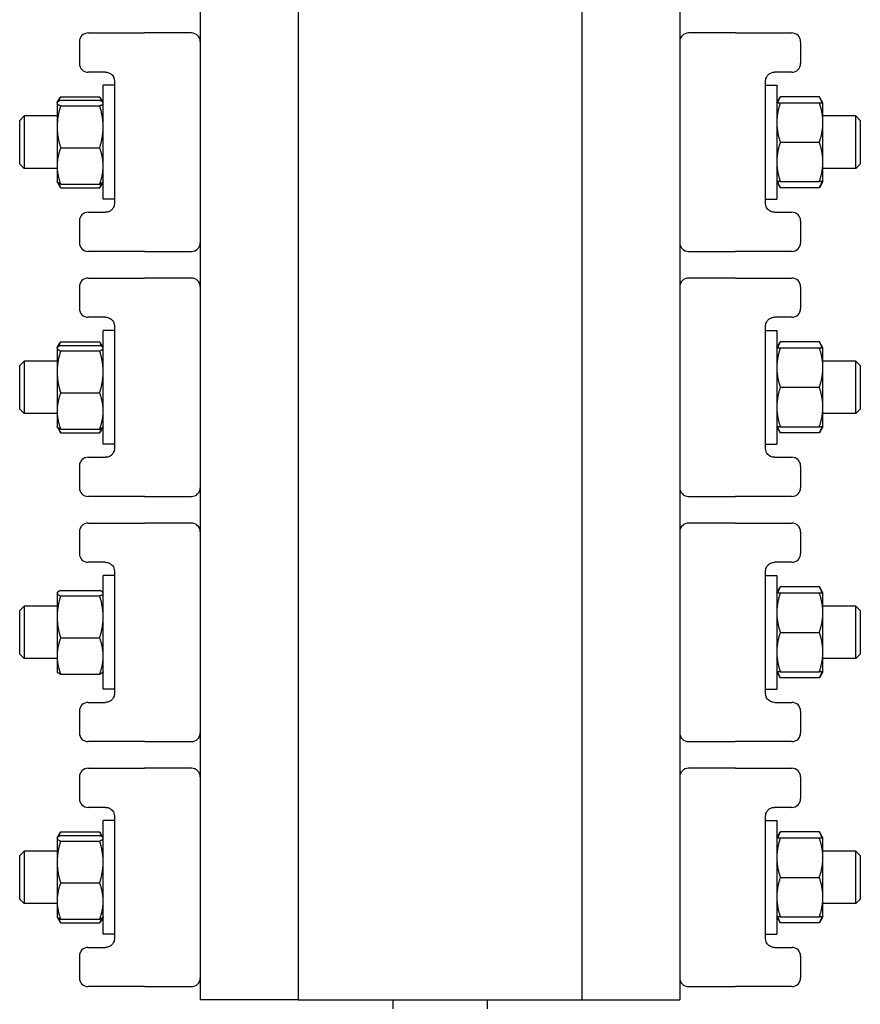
# Model space of a CAD drawing. Header units: inches. Extents: x 18 to 846, y -44 to 561.
# Tile 266 of 642: x 303.8 to 309.8, y 223.61 to 230.64. Entities that reach past the tile are written whole.
import ezdxf

# ---------------------------------------------------------------- set-up
doc = ezdxf.new("R2010")
doc.units = ezdxf.units.IN
doc.header["$LTSCALE"] = 24
doc.header["$MEASUREMENT"] = 0
doc.layers.add('Visible (ANSI)', color=7, linetype='Continuous', lineweight=30)

msp = doc.modelspace()

# ---------------------------------------------------------------- linework, layer by layer
at = {"layer": 'Visible (ANSI)'}
for p, q in [((305.09113, 237.644), (305.09113, 223.644)), ((305.79113, 237.644), (305.79113, 223.644)), ((307.81413, 237.644), (307.81413, 223.644)), ((308.51413, 237.644), (308.51413, 223.644)), ((304.22863, 230.4865), (304.22863, 230.3315)), ((304.29113, 230.549), (304.63838, 230.549)), ((304.63838, 230.549), (304.69386, 230.549)), ((305.02863, 230.549), (304.69386, 230.549)), ((308.91139, 230.549), (308.57663, 230.549)), ((308.91139, 230.549), (308.96687, 230.549)), ((308.96687, 230.549), (309.31413, 230.549)), ((309.37663, 230.4865), (309.37663, 230.3315)), ((304.41613, 230.269), (304.29113, 230.269)), ((304.47863, 230.2065), (304.47863, 229.3315)), ((309.12663, 229.3315), (309.12663, 230.2065)), ((309.31413, 230.269), (309.18913, 230.269)), ((304.39863, 229.3625), (304.39863, 230.1755)), ((304.47863, 230.1755), (304.39863, 230.1755)), ((309.12663, 230.1755), (309.20663, 230.1755)), ((309.20663, 230.1755), (309.20663, 229.3625)), ((304.07085, 230.05261), (304.09186, 230.08902)), ((304.09477, 230.09392), (304.37348, 230.09392)), ((304.09477, 230.0682), (304.37348, 230.0682)), ((304.39741, 230.05261), (304.37639, 230.08902)), ((309.20663, 230.0505), (309.23177, 230.09405)), ((309.51048, 230.09405), (309.23177, 230.09405)), ((309.53563, 230.0505), (309.51048, 230.09405)), ((304.06963, 230.0505), (304.07085, 230.05261)), ((304.06963, 230.0505), (304.06963, 230.04841)), ((304.06963, 230.04841), (304.06963, 229.87901)), ((304.09477, 230.02861), (304.37348, 230.02861)), ((304.39863, 230.0505), (304.39741, 230.05261)), ((309.23177, 230.0505), (309.51048, 230.0505)), ((309.53563, 229.90975), (309.53563, 230.0505)), ((303.80263, 229.92525), (303.83388, 229.9565)), ((303.80263, 229.61275), (303.80263, 229.92525)), ((303.83388, 229.9565), (303.83388, 229.5815)), ((304.06963, 229.9565), (303.83388, 229.9565)), ((309.77138, 229.9565), (309.53563, 229.9565)), ((309.77138, 229.5815), (309.77138, 229.9565)), ((309.80263, 229.92525), (309.77138, 229.9565)), ((309.80263, 229.92525), (309.80263, 229.61275)), ((304.06963, 229.87901), (304.06963, 229.59961)), ((309.53563, 229.62825), (309.53563, 229.90975)), ((304.09477, 229.72941), (304.37348, 229.72941)), ((309.23177, 229.769), (309.51048, 229.769)), ((303.80263, 229.61275), (303.83388, 229.5815)), ((304.06963, 229.5815), (303.83388, 229.5815)), ((304.06963, 229.59961), (304.06963, 229.4875)), ((309.53563, 229.4875), (309.53563, 229.62825)), ((309.77138, 229.5815), (309.53563, 229.5815)), ((309.80263, 229.61275), (309.77138, 229.5815)), ((304.06963, 229.4875), (304.07085, 229.48539)), ((304.07085, 229.48539), (304.09186, 229.44898)), ((304.09477, 229.4698), (304.37348, 229.4698)), ((304.09477, 229.44408), (304.37348, 229.44408)), ((304.39741, 229.48539), (304.37639, 229.44898)), ((304.39863, 229.4875), (304.39741, 229.48539)), ((309.20663, 229.4875), (309.23177, 229.44395)), ((309.23177, 229.4875), (309.51048, 229.4875)), ((309.51048, 229.44395), (309.23177, 229.44395)), ((309.53563, 229.4875), (309.51048, 229.44395)), ((304.47863, 229.3625), (304.39863, 229.3625)), ((309.12663, 229.3625), (309.20663, 229.3625)), ((304.29113, 229.269), (304.41613, 229.269)), ((309.18913, 229.269), (309.31413, 229.269)), ((304.22863, 229.2065), (304.22863, 229.0515)), ((309.37663, 229.2065), (309.37663, 229.0515)), ((304.63838, 228.989), (304.29113, 228.989)), ((304.69386, 228.989), (304.63838, 228.989)), ((304.69386, 228.989), (305.02863, 228.989)), ((308.57663, 228.989), (308.91139, 228.989)), ((308.96687, 228.989), (308.91139, 228.989)), ((309.31413, 228.989), (308.96687, 228.989)), ((304.29113, 228.799), (304.63838, 228.799)), ((304.63838, 228.799), (304.69386, 228.799)), ((305.02863, 228.799), (304.69386, 228.799)), ((308.91139, 228.799), (308.57663, 228.799)), ((308.91139, 228.799), (308.96687, 228.799)), ((308.96687, 228.799), (309.31413, 228.799)), ((304.22863, 228.7365), (304.22863, 228.5815)), ((309.37663, 228.7365), (309.37663, 228.5815)), ((304.41613, 228.519), (304.29113, 228.519)), ((309.31413, 228.519), (309.18913, 228.519)), ((304.47863, 228.4565), (304.47863, 227.5815)), ((309.12663, 227.5815), (309.12663, 228.4565)), ((304.39863, 227.6125), (304.39863, 228.4255)), ((304.47863, 228.4255), (304.39863, 228.4255)), ((309.12663, 228.4255), (309.20663, 228.4255)), ((309.20663, 228.4255), (309.20663, 227.6125)), ((304.07085, 228.30261), (304.09186, 228.33902)), ((304.09477, 228.34392), (304.37348, 228.34392)), ((304.09477, 228.3182), (304.37348, 228.3182)), ((304.39741, 228.30261), (304.37639, 228.33902)), ((309.20663, 228.3005), (309.23177, 228.34405)), ((309.51048, 228.34405), (309.23177, 228.34405)), ((309.53563, 228.3005), (309.51048, 228.34405)), ((304.06963, 228.3005), (304.07085, 228.30261)), ((304.06963, 228.3005), (304.06963, 228.29841)), ((304.06963, 228.29841), (304.06963, 228.12901)), ((304.09477, 228.27861), (304.37348, 228.27861)), ((304.39863, 228.3005), (304.39741, 228.30261)), ((309.23177, 228.3005), (309.51048, 228.3005)), ((309.53563, 228.15975), (309.53563, 228.3005)), ((303.80263, 228.17525), (303.83388, 228.2065)), ((303.80263, 227.86275), (303.80263, 228.17525)), ((303.83388, 228.2065), (303.83388, 227.8315)), ((304.06963, 228.2065), (303.83388, 228.2065)), ((309.77138, 228.2065), (309.53563, 228.2065)), ((309.77138, 227.8315), (309.77138, 228.2065)), ((309.80263, 228.17525), (309.77138, 228.2065)), ((309.80263, 228.17525), (309.80263, 227.86275)), ((304.06963, 228.12901), (304.06963, 227.84961)), ((309.53563, 227.87825), (309.53563, 228.15975)), ((304.09477, 227.97941), (304.37348, 227.97941)), ((309.23177, 228.019), (309.51048, 228.019)), ((303.80263, 227.86275), (303.83388, 227.8315)), ((304.06963, 227.8315), (303.83388, 227.8315)), ((304.06963, 227.84961), (304.06963, 227.7375)), ((309.53563, 227.7375), (309.53563, 227.87825)), ((309.77138, 227.8315), (309.53563, 227.8315)), ((309.80263, 227.86275), (309.77138, 227.8315)), ((304.06963, 227.7375), (304.07085, 227.73539)), ((304.07085, 227.73539), (304.09186, 227.69898)), ((304.09477, 227.7198), (304.37348, 227.7198)), ((304.09477, 227.69408), (304.37348, 227.69408)), ((304.39741, 227.73539), (304.37639, 227.69898)), ((304.39863, 227.7375), (304.39741, 227.73539)), ((309.20663, 227.7375), (309.23177, 227.69395)), ((309.23177, 227.7375), (309.51048, 227.7375)), ((309.51048, 227.69395), (309.23177, 227.69395)), ((309.53563, 227.7375), (309.51048, 227.69395)), ((304.47863, 227.6125), (304.39863, 227.6125)), ((309.12663, 227.6125), (309.20663, 227.6125)), ((304.29113, 227.519), (304.41613, 227.519)), ((309.18913, 227.519), (309.31413, 227.519)), ((304.22863, 227.4565), (304.22863, 227.3015)), ((309.37663, 227.4565), (309.37663, 227.3015)), ((304.63838, 227.239), (304.29113, 227.239)), ((304.69386, 227.239), (304.63838, 227.239)), ((304.69386, 227.239), (305.02863, 227.239)), ((308.57663, 227.239), (308.91139, 227.239)), ((308.96687, 227.239), (308.91139, 227.239)), ((309.31413, 227.239), (308.96687, 227.239)), ((304.29113, 227.049), (304.63838, 227.049)), ((304.63838, 227.049), (304.69386, 227.049)), ((305.02863, 227.049), (304.69386, 227.049)), ((308.91139, 227.049), (308.57663, 227.049)), ((308.91139, 227.049), (308.96687, 227.049)), ((308.96687, 227.049), (309.31413, 227.049)), ((304.22863, 226.9865), (304.22863, 226.8315)), ((309.37663, 226.9865), (309.37663, 226.8315)), ((304.41613, 226.769), (304.29113, 226.769)), ((309.31413, 226.769), (309.18913, 226.769)), ((304.47863, 226.7065), (304.47863, 225.8315)), ((309.12663, 225.8315), (309.12663, 226.7065)), ((304.39863, 225.8625), (304.39863, 226.6755)), ((304.47863, 226.6755), (304.39863, 226.6755)), ((309.12663, 226.6755), (309.20663, 226.6755)), ((309.20663, 226.6755), (309.20663, 225.8625)), ((304.06963, 226.5505), (304.07085, 226.55261)), ((304.06963, 226.5505), (304.06963, 226.54841)), ((304.06963, 226.54841), (304.06963, 226.37901)), ((304.09477, 226.5682), (304.37348, 226.5682)), ((304.39863, 226.5505), (304.39741, 226.55261)), ((309.20663, 226.5505), (309.23177, 226.59405)), ((309.51048, 226.59405), (309.23177, 226.59405)), ((309.23177, 226.5505), (309.51048, 226.5505)), ((309.53563, 226.5505), (309.51048, 226.59405)), ((309.53563, 226.40975), (309.53563, 226.5505)), ((304.09477, 226.52861), (304.37348, 226.52861)), ((303.80263, 226.42525), (303.83388, 226.4565)), ((303.80263, 226.11275), (303.80263, 226.42525)), ((303.83388, 226.4565), (303.83388, 226.0815)), ((304.06963, 226.4565), (303.83388, 226.4565)), ((309.77138, 226.4565), (309.53563, 226.4565)), ((309.53563, 226.12825), (309.53563, 226.40975)), ((309.77138, 226.0815), (309.77138, 226.4565)), ((309.80263, 226.42525), (309.77138, 226.4565)), ((309.80263, 226.42525), (309.80263, 226.11275)), ((304.06963, 226.37901), (304.06963, 226.09961)), ((309.23177, 226.269), (309.51048, 226.269)), ((304.09477, 226.22941), (304.37348, 226.22941)), ((309.53563, 225.9875), (309.53563, 226.12825)), ((303.80263, 226.11275), (303.83388, 226.0815)), ((304.06963, 226.0815), (303.83388, 226.0815)), ((304.06963, 226.09961), (304.06963, 225.9875)), ((309.77138, 226.0815), (309.53563, 226.0815)), ((309.80263, 226.11275), (309.77138, 226.0815)), ((304.06963, 225.9875), (304.07085, 225.98539)), ((304.39863, 225.9875), (304.39741, 225.98539)), ((309.20663, 225.9875), (309.23177, 225.94395)), ((309.23177, 225.9875), (309.51048, 225.9875)), ((309.53563, 225.9875), (309.51048, 225.94395)), ((304.09477, 225.9698), (304.37348, 225.9698)), ((309.51048, 225.94395), (309.23177, 225.94395)), ((304.47863, 225.8625), (304.39863, 225.8625)), ((309.12663, 225.8625), (309.20663, 225.8625)), ((304.22863, 225.7065), (304.22863, 225.5515)), ((304.29113, 225.769), (304.41613, 225.769)), ((309.18913, 225.769), (309.31413, 225.769)), ((309.37663, 225.7065), (309.37663, 225.5515)), ((304.63838, 225.489), (304.29113, 225.489)), ((304.69386, 225.489), (304.63838, 225.489)), ((304.69386, 225.489), (305.02863, 225.489)), ((308.57663, 225.489), (308.91139, 225.489)), ((308.96687, 225.489), (308.91139, 225.489)), ((309.31413, 225.489), (308.96687, 225.489)), ((304.29113, 225.299), (304.63838, 225.299)), ((304.63838, 225.299), (304.69386, 225.299)), ((305.02863, 225.299), (304.69386, 225.299)), ((308.91139, 225.299), (308.57663, 225.299)), ((308.91139, 225.299), (308.96687, 225.299)), ((308.96687, 225.299), (309.31413, 225.299)), ((304.22863, 225.2365), (304.22863, 225.0815)), ((309.37663, 225.2365), (309.37663, 225.0815)), ((304.41613, 225.019), (304.29113, 225.019)), ((309.31413, 225.019), (309.18913, 225.019)), ((304.47863, 224.9565), (304.47863, 224.0815)), ((309.12663, 224.0815), (309.12663, 224.9565)), ((304.39863, 224.1125), (304.39863, 224.9255)), ((304.47863, 224.9255), (304.39863, 224.9255)), ((309.12663, 224.9255), (309.20663, 224.9255)), ((309.20663, 224.9255), (309.20663, 224.1125)), ((304.06963, 224.8005), (304.07085, 224.80261)), ((304.06963, 224.8005), (304.06963, 224.79841)), ((304.06963, 224.79841), (304.06963, 224.62901)), ((304.07085, 224.80261), (304.09186, 224.83902)), ((304.09477, 224.84392), (304.37348, 224.84392)), ((304.09477, 224.8182), (304.37348, 224.8182)), ((304.39741, 224.80261), (304.37639, 224.83902)), ((304.39863, 224.8005), (304.39741, 224.80261)), ((309.20663, 224.8005), (309.23177, 224.84405)), ((309.51048, 224.84405), (309.23177, 224.84405)), ((309.23177, 224.8005), (309.51048, 224.8005)), ((309.53563, 224.8005), (309.51048, 224.84405)), ((309.53563, 224.65975), (309.53563, 224.8005)), ((304.09477, 224.77861), (304.37348, 224.77861)), ((303.80263, 224.67525), (303.83388, 224.7065)), ((303.80263, 224.36275), (303.80263, 224.67525)), ((303.83388, 224.7065), (303.83388, 224.3315)), ((304.06963, 224.7065), (303.83388, 224.7065)), ((309.77138, 224.7065), (309.53563, 224.7065)), ((309.53563, 224.37825), (309.53563, 224.65975)), ((309.77138, 224.3315), (309.77138, 224.7065)), ((309.80263, 224.67525), (309.77138, 224.7065)), ((309.80263, 224.67525), (309.80263, 224.36275)), ((304.06963, 224.62901), (304.06963, 224.34961)), ((309.23177, 224.519), (309.51048, 224.519)), ((304.09477, 224.47941), (304.37348, 224.47941)), ((309.53563, 224.2375), (309.53563, 224.37825)), ((303.80263, 224.36275), (303.83388, 224.3315)), ((304.06963, 224.3315), (303.83388, 224.3315)), ((304.06963, 224.34961), (304.06963, 224.2375)), ((309.77138, 224.3315), (309.53563, 224.3315)), ((309.80263, 224.36275), (309.77138, 224.3315)), ((304.06963, 224.2375), (304.07085, 224.23539)), ((304.07085, 224.23539), (304.09186, 224.19898)), ((304.39741, 224.23539), (304.37639, 224.19898)), ((304.39863, 224.2375), (304.39741, 224.23539)), ((309.20663, 224.2375), (309.23177, 224.19395)), ((309.23177, 224.2375), (309.51048, 224.2375)), ((309.53563, 224.2375), (309.51048, 224.19395)), ((304.09477, 224.2198), (304.37348, 224.2198)), ((304.09477, 224.19408), (304.37348, 224.19408)), ((309.51048, 224.19395), (309.23177, 224.19395)), ((304.47863, 224.1125), (304.39863, 224.1125)), ((309.12663, 224.1125), (309.20663, 224.1125)), ((304.29113, 224.019), (304.41613, 224.019)), ((309.18913, 224.019), (309.31413, 224.019)), ((304.22863, 223.9565), (304.22863, 223.8015)), ((309.37663, 223.9565), (309.37663, 223.8015)), ((304.63838, 223.739), (304.29113, 223.739)), ((304.69386, 223.739), (304.63838, 223.739)), ((304.69386, 223.739), (305.02863, 223.739)), ((308.57663, 223.739), (308.91139, 223.739)), ((308.96687, 223.739), (308.91139, 223.739)), ((309.31413, 223.739), (308.96687, 223.739)), ((305.79113, 223.644), (305.09113, 223.644)), ((305.79113, 223.644), (307.81413, 223.644)), ((306.46676, 223.644), (306.46513, 223.5815)), ((307.13849, 223.644), (307.14013, 223.5815)), ((307.81413, 223.644), (308.51413, 223.644))]:
    msp.add_line(p, q, dxfattribs=at)
for centre, start, end in [((304.29113, 230.4865), 90, 180), ((305.02863, 230.4865), 0, 90), ((308.57663, 230.4865), 90, 180), ((309.31413, 230.4865), 0, 90), ((304.29113, 230.3315), 180, 270), ((309.31413, 230.3315), 270, 0), ((304.29113, 229.2065), 90, 180), ((309.31413, 229.2065), 0, 90), ((304.29113, 229.0515), 180, 270), ((305.02863, 229.0515), 270, 0), ((308.57663, 229.0515), 180, 270), ((309.31413, 229.0515), 270, 0), ((304.29113, 228.7365), 90, 180), ((305.02863, 228.7365), 0, 90), ((308.57663, 228.7365), 90, 180), ((309.31413, 228.7365), 0, 90), ((304.29113, 228.5815), 180, 270), ((309.31413, 228.5815), 270, 0), ((304.29113, 227.4565), 90, 180), ((309.31413, 227.4565), 0, 90), ((304.29113, 227.3015), 180, 270), ((305.02863, 227.3015), 270, 0), ((308.57663, 227.3015), 180, 270), ((309.31413, 227.3015), 270, 0), ((304.29113, 226.9865), 90, 180), ((305.02863, 226.9865), 0, 90), ((308.57663, 226.9865), 90, 180), ((309.31413, 226.9865), 0, 90), ((304.29113, 226.8315), 180, 270), ((309.31413, 226.8315), 270, 0), ((304.29113, 225.7065), 90, 180), ((309.31413, 225.7065), 0, 90), ((304.29113, 225.5515), 180, 270), ((305.02863, 225.5515), 270, 0), ((308.57663, 225.5515), 180, 270), ((309.31413, 225.5515), 270, 0), ((304.29113, 225.2365), 90, 180), ((305.02863, 225.2365), 0, 90), ((308.57663, 225.2365), 90, 180), ((309.31413, 225.2365), 0, 90), ((304.29113, 225.0815), 180, 270), ((309.31413, 225.0815), 270, 0), ((304.29113, 223.9565), 90, 180), ((309.31413, 223.9565), 0, 90), ((304.29113, 223.8015), 180, 270), ((305.02863, 223.8015), 270, 0), ((308.57663, 223.8015), 180, 270), ((309.31413, 223.8015), 270, 0)]:
    msp.add_arc(centre, 0.0625, start, end, dxfattribs=at)
for points, knots in [([(304.41613, 230.269), (304.42093, 230.269), (304.426, 230.26845), (304.43955, 230.26508), (304.44837, 230.26107), (304.46389, 230.24798), (304.47064, 230.23915), (304.47721, 230.22159), (304.47863, 230.21406), (304.47863, 230.2065)], [0, 0, 0, 0, 0.12205237, 0.12205237, 0.31733615, 0.31733615, 0.49818613, 0.49818613, 0.61333736, 0.61333736, 0.61333736, 0.61333736]), ([(309.12663, 230.2065), (309.12663, 230.20997), (309.12692, 230.21344), (309.1284, 230.22227), (309.13003, 230.22751), (309.13504, 230.23857), (309.1388, 230.24408), (309.14752, 230.25362), (309.15255, 230.25752), (309.16483, 230.26468), (309.17215, 230.26706), (309.18253, 230.26875), (309.18588, 230.269), (309.18913, 230.269)], [0, 0, 0, 0, 0.05287288, 0.05287288, 0.1374695, 0.1374695, 0.2474451, 0.2474451, 0.36526508, 0.36526508, 0.53100521, 0.53100521, 0.613329, 0.613329, 0.613329, 0.613329]), ([(304.47863, 229.3315), (304.47863, 229.32803), (304.47834, 229.32456), (304.47686, 229.31573), (304.47523, 229.3105), (304.47021, 229.29944), (304.46645, 229.29392), (304.45773, 229.28438), (304.4527, 229.28048), (304.44042, 229.27332), (304.4331, 229.27094), (304.42272, 229.26925), (304.41937, 229.269), (304.41613, 229.269)], [0, 0, 0, 0, 0.05287288, 0.05287288, 0.1374695, 0.1374695, 0.2474451, 0.2474451, 0.36528945, 0.36528945, 0.53104907, 0.53104907, 0.613329, 0.613329, 0.613329, 0.613329]), ([(309.18913, 229.269), (309.18432, 229.269), (309.17926, 229.26955), (309.1657, 229.27293), (309.15687, 229.27694), (309.14135, 229.29004), (309.13461, 229.29887), (309.12804, 229.31642), (309.12663, 229.32395), (309.12663, 229.3315)], [0, 0, 0, 0, 0.12208473, 0.12208473, 0.31742031, 0.31742031, 0.4982594, 0.4982594, 0.61333736, 0.61333736, 0.61333736, 0.61333736]), ([(304.41613, 228.519), (304.42093, 228.519), (304.426, 228.51845), (304.43955, 228.51508), (304.44837, 228.51107), (304.46389, 228.49798), (304.47064, 228.48915), (304.47721, 228.47159), (304.47863, 228.46406), (304.47863, 228.4565)], [0, 0, 0, 0, 0.12205237, 0.12205237, 0.31733615, 0.31733615, 0.49818613, 0.49818613, 0.61333736, 0.61333736, 0.61333736, 0.61333736]), ([(309.12663, 228.4565), (309.12663, 228.45997), (309.12692, 228.46344), (309.1284, 228.47227), (309.13003, 228.47751), (309.13504, 228.48857), (309.1388, 228.49408), (309.14752, 228.50362), (309.15255, 228.50752), (309.16483, 228.51468), (309.17215, 228.51706), (309.18253, 228.51875), (309.18588, 228.519), (309.18913, 228.519)], [0, 0, 0, 0, 0.05287288, 0.05287288, 0.1374695, 0.1374695, 0.2474451, 0.2474451, 0.36526508, 0.36526508, 0.53100521, 0.53100521, 0.613329, 0.613329, 0.613329, 0.613329]), ([(304.47863, 227.5815), (304.47863, 227.57803), (304.47834, 227.57456), (304.47686, 227.56573), (304.47523, 227.5605), (304.47021, 227.54944), (304.46645, 227.54392), (304.45773, 227.53438), (304.4527, 227.53048), (304.44042, 227.52332), (304.4331, 227.52094), (304.42272, 227.51925), (304.41937, 227.519), (304.41613, 227.519)], [0, 0, 0, 0, 0.05287288, 0.05287288, 0.1374695, 0.1374695, 0.2474451, 0.2474451, 0.36528945, 0.36528945, 0.53104907, 0.53104907, 0.613329, 0.613329, 0.613329, 0.613329]), ([(309.18913, 227.519), (309.18432, 227.519), (309.17926, 227.51955), (309.1657, 227.52293), (309.15687, 227.52694), (309.14135, 227.54004), (309.13461, 227.54887), (309.12804, 227.56642), (309.12663, 227.57395), (309.12663, 227.5815)], [0, 0, 0, 0, 0.12208473, 0.12208473, 0.31742031, 0.31742031, 0.4982594, 0.4982594, 0.61333736, 0.61333736, 0.61333736, 0.61333736]), ([(304.41613, 226.769), (304.42093, 226.769), (304.426, 226.76845), (304.43955, 226.76508), (304.44837, 226.76107), (304.46389, 226.74798), (304.47064, 226.73915), (304.47721, 226.72159), (304.47863, 226.71406), (304.47863, 226.7065)], [0, 0, 0, 0, 0.12205237, 0.12205237, 0.31733615, 0.31733615, 0.49818613, 0.49818613, 0.61333736, 0.61333736, 0.61333736, 0.61333736]), ([(309.12663, 226.7065), (309.12663, 226.70997), (309.12692, 226.71344), (309.1284, 226.72227), (309.13003, 226.72751), (309.13504, 226.73857), (309.1388, 226.74408), (309.14752, 226.75362), (309.15255, 226.75752), (309.16483, 226.76468), (309.17215, 226.76706), (309.18253, 226.76875), (309.18588, 226.769), (309.18913, 226.769)], [0, 0, 0, 0, 0.05287288, 0.05287288, 0.1374695, 0.1374695, 0.2474451, 0.2474451, 0.36526508, 0.36526508, 0.53100521, 0.53100521, 0.613329, 0.613329, 0.613329, 0.613329]), ([(304.47863, 225.8315), (304.47863, 225.82803), (304.47834, 225.82456), (304.47686, 225.81573), (304.47523, 225.8105), (304.47021, 225.79944), (304.46645, 225.79392), (304.45773, 225.78438), (304.4527, 225.78048), (304.44042, 225.77332), (304.4331, 225.77094), (304.42272, 225.76925), (304.41937, 225.769), (304.41613, 225.769)], [0, 0, 0, 0, 0.05287288, 0.05287288, 0.1374695, 0.1374695, 0.2474451, 0.2474451, 0.36528945, 0.36528945, 0.53104907, 0.53104907, 0.613329, 0.613329, 0.613329, 0.613329]), ([(309.18913, 225.769), (309.18432, 225.769), (309.17926, 225.76955), (309.1657, 225.77293), (309.15687, 225.77694), (309.14135, 225.79004), (309.13461, 225.79887), (309.12804, 225.81642), (309.12663, 225.82395), (309.12663, 225.8315)], [0, 0, 0, 0, 0.12208473, 0.12208473, 0.31742031, 0.31742031, 0.4982594, 0.4982594, 0.61333736, 0.61333736, 0.61333736, 0.61333736]), ([(304.41613, 225.019), (304.42093, 225.019), (304.426, 225.01845), (304.43955, 225.01508), (304.44837, 225.01107), (304.46389, 224.99798), (304.47064, 224.98915), (304.47721, 224.97159), (304.47863, 224.96406), (304.47863, 224.9565)], [0, 0, 0, 0, 0.12205237, 0.12205237, 0.31733615, 0.31733615, 0.49818613, 0.49818613, 0.61333736, 0.61333736, 0.61333736, 0.61333736]), ([(309.12663, 224.9565), (309.12663, 224.95997), (309.12692, 224.96344), (309.1284, 224.97227), (309.13003, 224.97751), (309.13504, 224.98857), (309.1388, 224.99408), (309.14752, 225.00362), (309.15255, 225.00752), (309.16483, 225.01468), (309.17215, 225.01706), (309.18253, 225.01875), (309.18588, 225.019), (309.18913, 225.019)], [0, 0, 0, 0, 0.05287288, 0.05287288, 0.1374695, 0.1374695, 0.2474451, 0.2474451, 0.36526508, 0.36526508, 0.53100521, 0.53100521, 0.613329, 0.613329, 0.613329, 0.613329]), ([(304.47863, 224.0815), (304.47863, 224.07803), (304.47834, 224.07456), (304.47686, 224.06573), (304.47523, 224.0605), (304.47021, 224.04944), (304.46645, 224.04392), (304.45773, 224.03438), (304.4527, 224.03048), (304.44042, 224.02332), (304.4331, 224.02094), (304.42272, 224.01925), (304.41937, 224.019), (304.41613, 224.019)], [0, 0, 0, 0, 0.05287288, 0.05287288, 0.1374695, 0.1374695, 0.2474451, 0.2474451, 0.36528945, 0.36528945, 0.53104907, 0.53104907, 0.613329, 0.613329, 0.613329, 0.613329]), ([(309.18913, 224.019), (309.18432, 224.019), (309.17926, 224.01955), (309.1657, 224.02293), (309.15687, 224.02694), (309.14135, 224.04004), (309.13461, 224.04887), (309.12804, 224.06642), (309.12663, 224.07395), (309.12663, 224.0815)], [0, 0, 0, 0, 0.12208473, 0.12208473, 0.31742031, 0.31742031, 0.4982594, 0.4982594, 0.61333736, 0.61333736, 0.61333736, 0.61333736])]:
    msp.add_open_spline(points, degree=3, knots=knots, dxfattribs=at)
for points, weights in [([(304.09477, 230.0682), (304.06963, 230.05759), (304.06963, 230.04841)], [1, 1.0379548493, 1]), ([(304.09477, 230.09392), (304.08378, 230.07581), (304.0777, 230.05935)], [1, 1.01624676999, 1.01858451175]), ([(304.39055, 230.05935), (304.38448, 230.07581), (304.37348, 230.09392)], [1.01858451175, 1.01624676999, 1]), ([(304.39863, 230.04841), (304.39863, 230.05759), (304.37348, 230.0682)], [1, 1.0379548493, 1]), ([(309.23177, 230.09405), (309.21851, 230.07109), (309.21236, 230.0505)], [1, 1.01965956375, 1.01895290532]), ([(309.52989, 230.0505), (309.52374, 230.07109), (309.51048, 230.09405)], [1.01895290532, 1.01965956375, 1]), ([(304.06963, 230.04841), (304.06963, 230.03922), (304.09477, 230.02861)], [1, 1.0379548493, 1]), ([(304.09477, 230.02861), (304.06963, 229.94844), (304.06963, 229.87901)], [1, 1.0379548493, 1]), ([(304.37348, 230.02861), (304.39863, 230.03922), (304.39863, 230.04841)], [1, 1.0379548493, 1]), ([(304.39863, 229.87901), (304.39863, 229.94844), (304.37348, 230.02861)], [1, 1.0379548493, 1]), ([(309.20663, 230.0505), (309.20663, 230.0505), (309.23177, 230.0505)], [1, 1.0379548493, 1]), ([(309.23177, 230.0505), (309.20663, 229.97507), (309.20663, 229.90975)], [1, 1.0379548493, 1]), ([(309.51048, 230.0505), (309.53563, 230.0505), (309.53563, 230.0505)], [1, 1.0379548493, 1]), ([(309.53563, 229.90975), (309.53563, 229.97507), (309.51048, 230.0505)], [1, 1.0379548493, 1]), ([(304.06963, 229.87901), (304.06963, 229.80958), (304.09477, 229.72941)], [1, 1.0379548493, 1]), ([(304.37348, 229.72941), (304.39863, 229.80958), (304.39863, 229.87901)], [1, 1.0379548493, 1]), ([(309.20663, 229.90975), (309.20663, 229.84443), (309.23177, 229.769)], [1, 1.0379548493, 1]), ([(309.51048, 229.769), (309.53563, 229.84443), (309.53563, 229.90975)], [1, 1.0379548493, 1]), ([(304.09477, 229.72941), (304.06963, 229.65985), (304.06963, 229.59961)], [1, 1.0379548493, 1]), ([(304.39863, 229.59961), (304.39863, 229.65985), (304.37348, 229.72941)], [1, 1.0379548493, 1]), ([(309.23177, 229.769), (309.20663, 229.69357), (309.20663, 229.62825)], [1, 1.0379548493, 1]), ([(309.53563, 229.62825), (309.53563, 229.69357), (309.51048, 229.769)], [1, 1.0379548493, 1]), ([(304.06963, 229.59961), (304.06963, 229.53936), (304.09477, 229.4698)], [1, 1.0379548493, 1]), ([(304.37348, 229.4698), (304.39863, 229.53936), (304.39863, 229.59961)], [1, 1.0379548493, 1]), ([(309.20663, 229.62825), (309.20663, 229.56293), (309.23177, 229.4875)], [1, 1.0379548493, 1]), ([(309.51048, 229.4875), (309.53563, 229.56293), (309.53563, 229.62825)], [1, 1.0379548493, 1]), ([(304.09477, 229.4698), (304.07504, 229.47813), (304.07085, 229.48539)], [1, 1.02954253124, 1.01309562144]), ([(304.0793, 229.47759), (304.08514, 229.46156), (304.09477, 229.44408)], [1.01777583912, 1.01420217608, 1]), ([(304.09477, 229.44408), (304.09327, 229.44655), (304.09186, 229.44898)], [1, 1.00218611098, 1.00412039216]), ([(304.39741, 229.48539), (304.39321, 229.47813), (304.37348, 229.4698)], [1.01309562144, 1.02954253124, 1]), ([(304.37348, 229.44408), (304.38311, 229.46156), (304.38895, 229.47759)], [1, 1.01420217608, 1.01777583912]), ([(304.37639, 229.44898), (304.37498, 229.44655), (304.37348, 229.44408)], [1.00412039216, 1.00218611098, 1]), ([(309.23177, 229.4875), (309.20663, 229.4875), (309.20663, 229.4875)], [1, 1.0379548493, 1]), ([(309.21236, 229.4875), (309.21851, 229.46692), (309.23177, 229.44395)], [1.01895290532, 1.01965956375, 1]), ([(309.53563, 229.4875), (309.53563, 229.4875), (309.51048, 229.4875)], [1, 1.0379548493, 1]), ([(309.51048, 229.44395), (309.52374, 229.46692), (309.52989, 229.4875)], [1, 1.01965956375, 1.01895290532]), ([(304.09477, 228.3182), (304.06963, 228.30759), (304.06963, 228.29841)], [1, 1.0379548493, 1]), ([(304.09477, 228.34392), (304.08378, 228.32581), (304.0777, 228.30935)], [1, 1.01624676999, 1.01858451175]), ([(304.39055, 228.30935), (304.38448, 228.32581), (304.37348, 228.34392)], [1.01858451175, 1.01624676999, 1]), ([(304.39863, 228.29841), (304.39863, 228.30759), (304.37348, 228.3182)], [1, 1.0379548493, 1]), ([(309.23177, 228.34405), (309.21851, 228.32109), (309.21236, 228.3005)], [1, 1.01965956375, 1.01895290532]), ([(309.52989, 228.3005), (309.52374, 228.32109), (309.51048, 228.34405)], [1.01895290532, 1.01965956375, 1]), ([(304.06963, 228.29841), (304.06963, 228.28922), (304.09477, 228.27861)], [1, 1.0379548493, 1]), ([(304.09477, 228.27861), (304.06963, 228.19844), (304.06963, 228.12901)], [1, 1.0379548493, 1]), ([(304.37348, 228.27861), (304.39863, 228.28922), (304.39863, 228.29841)], [1, 1.0379548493, 1]), ([(304.39863, 228.12901), (304.39863, 228.19844), (304.37348, 228.27861)], [1, 1.0379548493, 1]), ([(309.20663, 228.3005), (309.20663, 228.3005), (309.23177, 228.3005)], [1, 1.0379548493, 1]), ([(309.23177, 228.3005), (309.20663, 228.22507), (309.20663, 228.15975)], [1, 1.0379548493, 1]), ([(309.51048, 228.3005), (309.53563, 228.3005), (309.53563, 228.3005)], [1, 1.0379548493, 1]), ([(309.53563, 228.15975), (309.53563, 228.22507), (309.51048, 228.3005)], [1, 1.0379548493, 1]), ([(304.06963, 228.12901), (304.06963, 228.05958), (304.09477, 227.97941)], [1, 1.0379548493, 1]), ([(304.37348, 227.97941), (304.39863, 228.05958), (304.39863, 228.12901)], [1, 1.0379548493, 1]), ([(309.20663, 228.15975), (309.20663, 228.09443), (309.23177, 228.019)], [1, 1.0379548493, 1]), ([(309.51048, 228.019), (309.53563, 228.09443), (309.53563, 228.15975)], [1, 1.0379548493, 1]), ([(304.09477, 227.97941), (304.06963, 227.90985), (304.06963, 227.84961)], [1, 1.0379548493, 1]), ([(304.39863, 227.84961), (304.39863, 227.90985), (304.37348, 227.97941)], [1, 1.0379548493, 1]), ([(309.23177, 228.019), (309.20663, 227.94357), (309.20663, 227.87825)], [1, 1.0379548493, 1]), ([(309.53563, 227.87825), (309.53563, 227.94357), (309.51048, 228.019)], [1, 1.0379548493, 1]), ([(304.06963, 227.84961), (304.06963, 227.78936), (304.09477, 227.7198)], [1, 1.0379548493, 1]), ([(304.37348, 227.7198), (304.39863, 227.78936), (304.39863, 227.84961)], [1, 1.0379548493, 1]), ([(309.20663, 227.87825), (309.20663, 227.81293), (309.23177, 227.7375)], [1, 1.0379548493, 1]), ([(309.51048, 227.7375), (309.53563, 227.81293), (309.53563, 227.87825)], [1, 1.0379548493, 1]), ([(304.09477, 227.7198), (304.07504, 227.72813), (304.07085, 227.73539)], [1, 1.02954253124, 1.01309562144]), ([(304.0793, 227.72759), (304.08514, 227.71156), (304.09477, 227.69408)], [1.01777583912, 1.01420217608, 1]), ([(304.09477, 227.69408), (304.09327, 227.69655), (304.09186, 227.69898)], [1, 1.00218611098, 1.00412039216]), ([(304.39741, 227.73539), (304.39321, 227.72813), (304.37348, 227.7198)], [1.01309562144, 1.02954253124, 1]), ([(304.37348, 227.69408), (304.38311, 227.71156), (304.38895, 227.72759)], [1, 1.01420217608, 1.01777583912]), ([(304.37639, 227.69898), (304.37498, 227.69655), (304.37348, 227.69408)], [1.00412039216, 1.00218611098, 1]), ([(309.23177, 227.7375), (309.20663, 227.7375), (309.20663, 227.7375)], [1, 1.0379548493, 1]), ([(309.21236, 227.7375), (309.21851, 227.71692), (309.23177, 227.69395)], [1.01895290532, 1.01965956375, 1]), ([(309.53563, 227.7375), (309.53563, 227.7375), (309.51048, 227.7375)], [1, 1.0379548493, 1]), ([(309.51048, 227.69395), (309.52374, 227.71692), (309.52989, 227.7375)], [1, 1.01965956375, 1.01895290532]), ([(304.09477, 226.5682), (304.06963, 226.55759), (304.06963, 226.54841)], [1, 1.0379548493, 1]), ([(304.06963, 226.54841), (304.06963, 226.53922), (304.09477, 226.52861)], [1, 1.0379548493, 1]), ([(304.39863, 226.54841), (304.39863, 226.55759), (304.37348, 226.5682)], [1, 1.0379548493, 1]), ([(304.37348, 226.52861), (304.39863, 226.53922), (304.39863, 226.54841)], [1, 1.0379548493, 1]), ([(309.20663, 226.5505), (309.20663, 226.5505), (309.23177, 226.5505)], [1, 1.0379548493, 1]), ([(309.23177, 226.5505), (309.20663, 226.47507), (309.20663, 226.40975)], [1, 1.0379548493, 1]), ([(309.23177, 226.59405), (309.21851, 226.57109), (309.21236, 226.5505)], [1, 1.01965956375, 1.01895290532]), ([(309.52989, 226.5505), (309.52374, 226.57109), (309.51048, 226.59405)], [1.01895290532, 1.01965956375, 1]), ([(309.51048, 226.5505), (309.53563, 226.5505), (309.53563, 226.5505)], [1, 1.0379548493, 1]), ([(309.53563, 226.40975), (309.53563, 226.47507), (309.51048, 226.5505)], [1, 1.0379548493, 1]), ([(304.09477, 226.52861), (304.06963, 226.44844), (304.06963, 226.37901)], [1, 1.0379548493, 1]), ([(304.39863, 226.37901), (304.39863, 226.44844), (304.37348, 226.52861)], [1, 1.0379548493, 1]), ([(309.20663, 226.40975), (309.20663, 226.34443), (309.23177, 226.269)], [1, 1.0379548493, 1]), ([(309.51048, 226.269), (309.53563, 226.34443), (309.53563, 226.40975)], [1, 1.0379548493, 1]), ([(304.06963, 226.37901), (304.06963, 226.30958), (304.09477, 226.22941)], [1, 1.0379548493, 1]), ([(304.37348, 226.22941), (304.39863, 226.30958), (304.39863, 226.37901)], [1, 1.0379548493, 1]), ([(309.23177, 226.269), (309.20663, 226.19357), (309.20663, 226.12825)], [1, 1.0379548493, 1]), ([(309.53563, 226.12825), (309.53563, 226.19357), (309.51048, 226.269)], [1, 1.0379548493, 1]), ([(304.09477, 226.22941), (304.06963, 226.15985), (304.06963, 226.09961)], [1, 1.0379548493, 1]), ([(304.39863, 226.09961), (304.39863, 226.15985), (304.37348, 226.22941)], [1, 1.0379548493, 1]), ([(309.20663, 226.12825), (309.20663, 226.06293), (309.23177, 225.9875)], [1, 1.0379548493, 1]), ([(309.51048, 225.9875), (309.53563, 226.06293), (309.53563, 226.12825)], [1, 1.0379548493, 1]), ([(304.06963, 226.09961), (304.06963, 226.03936), (304.09477, 225.9698)], [1, 1.0379548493, 1]), ([(304.37348, 225.9698), (304.39863, 226.03936), (304.39863, 226.09961)], [1, 1.0379548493, 1]), ([(304.09477, 225.9698), (304.07504, 225.97813), (304.07085, 225.98539)], [1, 1.02954253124, 1.01309562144]), ([(304.39741, 225.98539), (304.39321, 225.97813), (304.37348, 225.9698)], [1.01309562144, 1.02954253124, 1]), ([(309.23177, 225.9875), (309.20663, 225.9875), (309.20663, 225.9875)], [1, 1.0379548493, 1]), ([(309.21236, 225.9875), (309.21851, 225.96692), (309.23177, 225.94395)], [1.01895290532, 1.01965956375, 1]), ([(309.53563, 225.9875), (309.53563, 225.9875), (309.51048, 225.9875)], [1, 1.0379548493, 1]), ([(309.51048, 225.94395), (309.52374, 225.96692), (309.52989, 225.9875)], [1, 1.01965956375, 1.01895290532]), ([(304.09477, 224.8182), (304.06963, 224.80759), (304.06963, 224.79841)], [1, 1.0379548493, 1]), ([(304.06963, 224.79841), (304.06963, 224.78922), (304.09477, 224.77861)], [1, 1.0379548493, 1]), ([(304.09477, 224.84392), (304.08378, 224.82581), (304.0777, 224.80935)], [1, 1.01624676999, 1.01858451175]), ([(304.39055, 224.80935), (304.38448, 224.82581), (304.37348, 224.84392)], [1.01858451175, 1.01624676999, 1]), ([(304.39863, 224.79841), (304.39863, 224.80759), (304.37348, 224.8182)], [1, 1.0379548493, 1]), ([(304.37348, 224.77861), (304.39863, 224.78922), (304.39863, 224.79841)], [1, 1.0379548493, 1]), ([(309.20663, 224.8005), (309.20663, 224.8005), (309.23177, 224.8005)], [1, 1.0379548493, 1]), ([(309.23177, 224.8005), (309.20663, 224.72507), (309.20663, 224.65975)], [1, 1.0379548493, 1]), ([(309.23177, 224.84405), (309.21851, 224.82109), (309.21236, 224.8005)], [1, 1.01965956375, 1.01895290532]), ([(309.52989, 224.8005), (309.52374, 224.82109), (309.51048, 224.84405)], [1.01895290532, 1.01965956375, 1]), ([(309.51048, 224.8005), (309.53563, 224.8005), (309.53563, 224.8005)], [1, 1.0379548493, 1]), ([(309.53563, 224.65975), (309.53563, 224.72507), (309.51048, 224.8005)], [1, 1.0379548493, 1]), ([(304.09477, 224.77861), (304.06963, 224.69844), (304.06963, 224.62901)], [1, 1.0379548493, 1]), ([(304.39863, 224.62901), (304.39863, 224.69844), (304.37348, 224.77861)], [1, 1.0379548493, 1]), ([(309.20663, 224.65975), (309.20663, 224.59443), (309.23177, 224.519)], [1, 1.0379548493, 1]), ([(309.51048, 224.519), (309.53563, 224.59443), (309.53563, 224.65975)], [1, 1.0379548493, 1]), ([(304.06963, 224.62901), (304.06963, 224.55958), (304.09477, 224.47941)], [1, 1.0379548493, 1]), ([(304.37348, 224.47941), (304.39863, 224.55958), (304.39863, 224.62901)], [1, 1.0379548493, 1]), ([(309.23177, 224.519), (309.20663, 224.44357), (309.20663, 224.37825)], [1, 1.0379548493, 1]), ([(309.53563, 224.37825), (309.53563, 224.44357), (309.51048, 224.519)], [1, 1.0379548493, 1]), ([(304.09477, 224.47941), (304.06963, 224.40985), (304.06963, 224.34961)], [1, 1.0379548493, 1]), ([(304.39863, 224.34961), (304.39863, 224.40985), (304.37348, 224.47941)], [1, 1.0379548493, 1]), ([(309.20663, 224.37825), (309.20663, 224.31293), (309.23177, 224.2375)], [1, 1.0379548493, 1]), ([(309.51048, 224.2375), (309.53563, 224.31293), (309.53563, 224.37825)], [1, 1.0379548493, 1]), ([(304.06963, 224.34961), (304.06963, 224.28936), (304.09477, 224.2198)], [1, 1.0379548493, 1]), ([(304.37348, 224.2198), (304.39863, 224.28936), (304.39863, 224.34961)], [1, 1.0379548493, 1]), ([(304.09477, 224.2198), (304.07504, 224.22813), (304.07085, 224.23539)], [1, 1.02954253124, 1.01309562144]), ([(304.0793, 224.22759), (304.08514, 224.21156), (304.09477, 224.19408)], [1.01777583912, 1.01420217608, 1]), ([(304.39741, 224.23539), (304.39321, 224.22813), (304.37348, 224.2198)], [1.01309562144, 1.02954253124, 1]), ([(304.37348, 224.19408), (304.38311, 224.21156), (304.38895, 224.22759)], [1, 1.01420217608, 1.01777583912]), ([(309.23177, 224.2375), (309.20663, 224.2375), (309.20663, 224.2375)], [1, 1.0379548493, 1]), ([(309.21236, 224.2375), (309.21851, 224.21692), (309.23177, 224.19395)], [1.01895290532, 1.01965956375, 1]), ([(309.53563, 224.2375), (309.53563, 224.2375), (309.51048, 224.2375)], [1, 1.0379548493, 1]), ([(309.51048, 224.19395), (309.52374, 224.21692), (309.52989, 224.2375)], [1, 1.01965956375, 1.01895290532]), ([(304.09477, 224.19408), (304.09327, 224.19655), (304.09186, 224.19898)], [1, 1.00218611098, 1.00412039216]), ([(304.37639, 224.19898), (304.37498, 224.19655), (304.37348, 224.19408)], [1.00412039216, 1.00218611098, 1])]:
    msp.add_rational_spline(points, weights, degree=2, dxfattribs=at)

doc.saveas('drawing.dxf')
